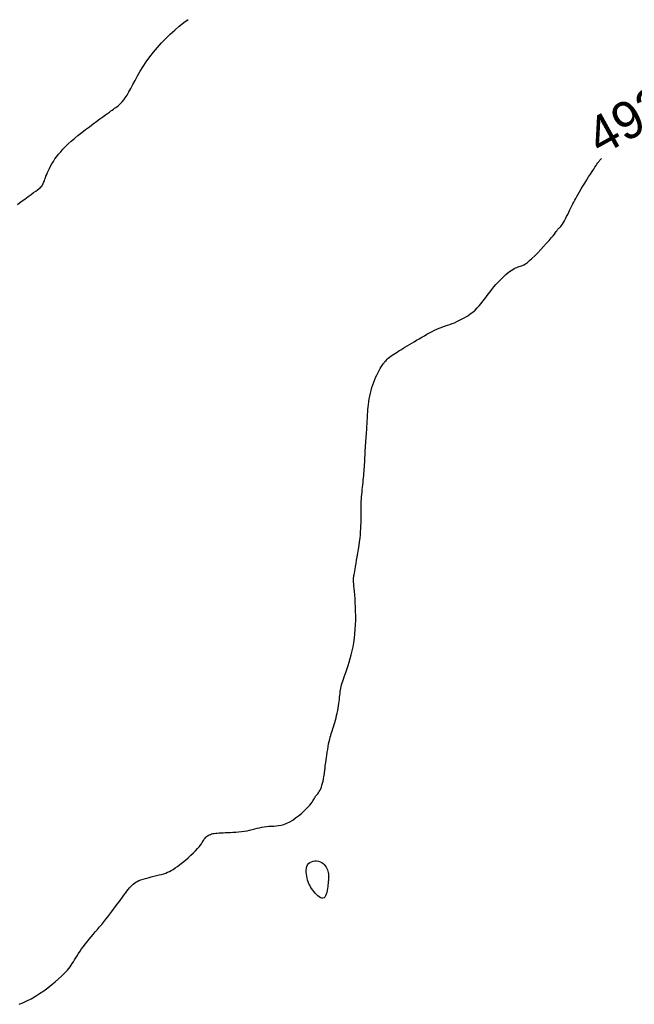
# Model space of a CAD drawing. Header units: millimetres. Extents: x 32690613 to 32693367, y 5343692 to 5344708.
# Tile 503 of 656: x 32692340 to 32692356, y 5344378 to 5344404. Entities that reach past the tile are written whole.
import ezdxf
from ezdxf.enums import TextEntityAlignment as Align

# ---------------------------------------------------------------- set-up
doc = ezdxf.new("R2010")
doc.units = ezdxf.units.MM
doc.header["$LTSCALE"] = 20
doc.layers.add('02-DGM_HL_493.50', color=112, linetype='Continuous')
doc.layers.add('02-DGM_HL_494.00', color=122, linetype='Continuous')

msp = doc.modelspace()

# ---------------------------------------------------------------- linework, layer by layer
at = {"layer": '02-DGM_HL_493.50', "elevation": 493.5, "flags": 128}
msp.add_lwpolyline([(32692339.959, 5344377.872), (32692340.062, 5344377.913), (32692340.17, 5344377.962), (32692340.281, 5344378.019), (32692340.394, 5344378.085), (32692340.507, 5344378.158), (32692340.619, 5344378.236), (32692340.728, 5344378.316), (32692340.831, 5344378.397), (32692340.928, 5344378.476), (32692341.015, 5344378.551), (32692341.091, 5344378.621), (32692341.156, 5344378.682), (32692341.209, 5344378.737), (32692341.254, 5344378.786), (32692341.292, 5344378.832), (32692341.324, 5344378.875), (32692341.353, 5344378.918), (32692341.381, 5344378.962), (32692341.41, 5344379.008), (32692341.44, 5344379.058), (32692341.474, 5344379.112), (32692341.509, 5344379.168), (32692341.547, 5344379.227), (32692341.588, 5344379.288), (32692341.631, 5344379.351), (32692341.677, 5344379.415), (32692341.725, 5344379.479), (32692341.776, 5344379.544), (32692341.829, 5344379.609), (32692341.884, 5344379.674), (32692341.94, 5344379.739), (32692341.996, 5344379.805), (32692342.054, 5344379.871), (32692342.111, 5344379.938), (32692342.168, 5344380.006), (32692342.224, 5344380.075), (32692342.279, 5344380.144), (32692342.333, 5344380.213), (32692342.386, 5344380.282), (32692342.437, 5344380.351), (32692342.488, 5344380.419), (32692342.537, 5344380.486), (32692342.586, 5344380.551), (32692342.632, 5344380.614), (32692342.678, 5344380.676), (32692342.722, 5344380.734), (32692342.764, 5344380.791), (32692342.804, 5344380.844), (32692342.843, 5344380.893), (32692342.879, 5344380.939), (32692342.914, 5344380.981), (32692342.946, 5344381.018), (32692342.977, 5344381.051), (32692343.009, 5344381.081), (32692343.042, 5344381.109), (32692343.078, 5344381.133), (32692343.119, 5344381.156), (32692343.164, 5344381.177), (32692343.217, 5344381.198), (32692343.277, 5344381.217), (32692343.343, 5344381.237), (32692343.414, 5344381.256), (32692343.487, 5344381.275), (32692343.561, 5344381.293), (32692343.634, 5344381.311), (32692343.704, 5344381.328), (32692343.769, 5344381.345), (32692343.828, 5344381.362), (32692343.881, 5344381.38), (32692343.932, 5344381.4), (32692343.981, 5344381.422), (32692344.03, 5344381.448), (32692344.081, 5344381.478), (32692344.136, 5344381.515), (32692344.195, 5344381.558), (32692344.261, 5344381.609), (32692344.332, 5344381.666), (32692344.405, 5344381.727), (32692344.479, 5344381.79), (32692344.551, 5344381.854), (32692344.619, 5344381.917), (32692344.68, 5344381.977), (32692344.733, 5344382.032), (32692344.776, 5344382.081), (32692344.81, 5344382.123), (32692344.836, 5344382.161), (32692344.857, 5344382.194), (32692344.874, 5344382.223), (32692344.888, 5344382.249), (32692344.901, 5344382.273), (32692344.915, 5344382.295), (32692344.931, 5344382.316), (32692344.949, 5344382.336), (32692344.97, 5344382.354), (32692344.993, 5344382.372), (32692345.018, 5344382.387), (32692345.045, 5344382.402), (32692345.075, 5344382.414), (32692345.107, 5344382.425), (32692345.141, 5344382.433), (32692345.178, 5344382.44), (32692345.217, 5344382.446), (32692345.26, 5344382.45), (32692345.307, 5344382.454), (32692345.358, 5344382.456), (32692345.413, 5344382.459), (32692345.473, 5344382.461), (32692345.537, 5344382.464), (32692345.607, 5344382.467), (32692345.679, 5344382.471), (32692345.753, 5344382.476), (32692345.829, 5344382.482), (32692345.905, 5344382.49), (32692345.981, 5344382.5), (32692346.054, 5344382.512), (32692346.125, 5344382.526), (32692346.194, 5344382.542), (32692346.261, 5344382.559), (32692346.326, 5344382.576), (32692346.39, 5344382.592), (32692346.453, 5344382.606), (32692346.516, 5344382.618), (32692346.578, 5344382.627), (32692346.64, 5344382.632), (32692346.703, 5344382.634), (32692346.767, 5344382.636), (32692346.833, 5344382.64), (32692346.9, 5344382.647), (32692346.97, 5344382.66), (32692347.042, 5344382.68), (32692347.117, 5344382.709), (32692347.195, 5344382.748), (32692347.275, 5344382.797), (32692347.355, 5344382.852), (32692347.433, 5344382.911), (32692347.508, 5344382.973), (32692347.577, 5344383.034), (32692347.639, 5344383.093), (32692347.692, 5344383.148), (32692347.735, 5344383.197), (32692347.769, 5344383.24), (32692347.795, 5344383.277), (32692347.816, 5344383.31), (32692347.832, 5344383.339), (32692347.846, 5344383.366), (32692347.859, 5344383.389), (32692347.873, 5344383.411), (32692347.889, 5344383.432), (32692347.907, 5344383.453), (32692347.926, 5344383.475), (32692347.946, 5344383.499), (32692347.967, 5344383.526), (32692347.987, 5344383.556), (32692348.007, 5344383.591), (32692348.026, 5344383.631), (32692348.044, 5344383.677), (32692348.059, 5344383.729), (32692348.074, 5344383.783), (32692348.087, 5344383.839), (32692348.098, 5344383.894), (32692348.108, 5344383.948), (32692348.116, 5344383.998), (32692348.123, 5344384.043), (32692348.129, 5344384.082), (32692348.133, 5344384.116), (32692348.137, 5344384.148), (32692348.14, 5344384.178), (32692348.144, 5344384.211), (32692348.148, 5344384.247), (32692348.153, 5344384.288), (32692348.159, 5344384.337), (32692348.167, 5344384.396), (32692348.176, 5344384.461), (32692348.187, 5344384.533), (32692348.198, 5344384.607), (32692348.211, 5344384.683), (32692348.224, 5344384.758), (32692348.237, 5344384.83), (32692348.251, 5344384.896), (32692348.265, 5344384.956), (32692348.279, 5344385.009), (32692348.293, 5344385.059), (32692348.307, 5344385.105), (32692348.322, 5344385.15), (32692348.337, 5344385.195), (32692348.352, 5344385.242), (32692348.368, 5344385.292), (32692348.385, 5344385.346), (32692348.401, 5344385.404), (32692348.418, 5344385.464), (32692348.435, 5344385.527), (32692348.45, 5344385.592), (32692348.465, 5344385.657), (32692348.479, 5344385.722), (32692348.491, 5344385.785), (32692348.501, 5344385.847), (32692348.509, 5344385.908), (32692348.517, 5344385.966), (32692348.523, 5344386.022), (32692348.529, 5344386.077), (32692348.535, 5344386.129), (32692348.541, 5344386.18), (32692348.547, 5344386.228), (32692348.554, 5344386.274), (32692348.562, 5344386.32), (32692348.572, 5344386.365), (32692348.583, 5344386.411), (32692348.597, 5344386.46), (32692348.612, 5344386.511), (32692348.631, 5344386.566), (32692348.652, 5344386.627), (32692348.676, 5344386.693), (32692348.702, 5344386.766), (32692348.73, 5344386.844), (32692348.759, 5344386.928), (32692348.788, 5344387.017), (32692348.816, 5344387.112), (32692348.843, 5344387.211), (32692348.868, 5344387.315), (32692348.89, 5344387.424), (32692348.909, 5344387.537), (32692348.925, 5344387.654), (32692348.938, 5344387.772), (32692348.948, 5344387.893), (32692348.955, 5344388.014), (32692348.96, 5344388.135), (32692348.961, 5344388.257), (32692348.959, 5344388.376), (32692348.955, 5344388.493), (32692348.949, 5344388.606), (32692348.942, 5344388.713), (32692348.934, 5344388.813), (32692348.926, 5344388.904), (32692348.919, 5344388.984), (32692348.913, 5344389.053), (32692348.908, 5344389.109), (32692348.905, 5344389.153), (32692348.903, 5344389.188), (32692348.902, 5344389.214), (32692348.902, 5344389.234), (32692348.902, 5344389.249), (32692348.903, 5344389.261), (32692348.904, 5344389.272), (32692348.906, 5344389.283), (32692348.908, 5344389.296), (32692348.91, 5344389.313), (32692348.914, 5344389.335), (32692348.918, 5344389.363), (32692348.925, 5344389.399), (32692348.933, 5344389.445), (32692348.943, 5344389.502), (32692348.956, 5344389.571), (32692348.971, 5344389.651), (32692348.986, 5344389.738), (32692349.003, 5344389.833), (32692349.02, 5344389.931), (32692349.036, 5344390.032), (32692349.051, 5344390.132), (32692349.064, 5344390.231), (32692349.076, 5344390.326), (32692349.085, 5344390.417), (32692349.092, 5344390.503), (32692349.097, 5344390.586), (32692349.101, 5344390.664), (32692349.104, 5344390.737), (32692349.106, 5344390.807), (32692349.107, 5344390.871), (32692349.107, 5344390.932), (32692349.107, 5344390.989), (32692349.107, 5344391.043), (32692349.107, 5344391.096), (32692349.107, 5344391.148), (32692349.108, 5344391.201), (32692349.109, 5344391.255), (32692349.111, 5344391.311), (32692349.115, 5344391.37), (32692349.119, 5344391.432), (32692349.124, 5344391.496), (32692349.13, 5344391.561), (32692349.136, 5344391.626), (32692349.142, 5344391.692), (32692349.149, 5344391.757), (32692349.156, 5344391.82), (32692349.162, 5344391.882), (32692349.168, 5344391.943), (32692349.174, 5344392.002), (32692349.18, 5344392.061), (32692349.185, 5344392.119), (32692349.19, 5344392.178), (32692349.194, 5344392.237), (32692349.198, 5344392.298), (32692349.202, 5344392.36), (32692349.206, 5344392.423), (32692349.209, 5344392.487), (32692349.212, 5344392.551), (32692349.215, 5344392.616), (32692349.218, 5344392.681), (32692349.221, 5344392.745), (32692349.225, 5344392.808), (32692349.229, 5344392.87), (32692349.233, 5344392.931), (32692349.238, 5344392.991), (32692349.242, 5344393.049), (32692349.247, 5344393.106), (32692349.251, 5344393.162), (32692349.255, 5344393.216), (32692349.258, 5344393.27), (32692349.262, 5344393.321), (32692349.264, 5344393.373), (32692349.267, 5344393.424), (32692349.27, 5344393.475), (32692349.272, 5344393.528), (32692349.275, 5344393.583), (32692349.279, 5344393.641), (32692349.283, 5344393.702), (32692349.289, 5344393.766), (32692349.295, 5344393.834), (32692349.303, 5344393.905), (32692349.312, 5344393.978), (32692349.323, 5344394.053), (32692349.337, 5344394.128), (32692349.353, 5344394.204), (32692349.372, 5344394.28), (32692349.394, 5344394.355), (32692349.419, 5344394.429), (32692349.445, 5344394.501), (32692349.473, 5344394.571), (32692349.502, 5344394.638), (32692349.531, 5344394.701), (32692349.56, 5344394.76), (32692349.588, 5344394.814), (32692349.615, 5344394.864), (32692349.641, 5344394.908), (32692349.667, 5344394.949), (32692349.692, 5344394.986), (32692349.718, 5344395.02), (32692349.744, 5344395.052), (32692349.772, 5344395.082), (32692349.801, 5344395.11), (32692349.833, 5344395.138), (32692349.866, 5344395.165), (32692349.901, 5344395.192), (32692349.939, 5344395.219), (32692349.979, 5344395.246), (32692350.022, 5344395.274), (32692350.068, 5344395.303), (32692350.116, 5344395.333), (32692350.167, 5344395.365), (32692350.221, 5344395.397), (32692350.277, 5344395.432), (32692350.336, 5344395.467), (32692350.396, 5344395.503), (32692350.459, 5344395.541), (32692350.524, 5344395.58), (32692350.59, 5344395.62), (32692350.658, 5344395.66), (32692350.727, 5344395.701), (32692350.797, 5344395.741), (32692350.866, 5344395.781), (32692350.934, 5344395.818), (32692351.001, 5344395.854), (32692351.066, 5344395.887), (32692351.129, 5344395.916), (32692351.189, 5344395.941), (32692351.248, 5344395.963), (32692351.304, 5344395.983), (32692351.361, 5344396.002), (32692351.418, 5344396.021), (32692351.476, 5344396.041), (32692351.537, 5344396.063), (32692351.601, 5344396.089), (32692351.668, 5344396.118), (32692351.738, 5344396.152), (32692351.81, 5344396.19), (32692351.883, 5344396.231), (32692351.955, 5344396.276), (32692352.025, 5344396.323), (32692352.092, 5344396.374), (32692352.155, 5344396.427), (32692352.213, 5344396.483), (32692352.266, 5344396.541), (32692352.316, 5344396.6), (32692352.364, 5344396.661), (32692352.411, 5344396.724), (32692352.457, 5344396.787), (32692352.504, 5344396.851), (32692352.553, 5344396.915), (32692352.603, 5344396.98), (32692352.656, 5344397.044), (32692352.71, 5344397.106), (32692352.765, 5344397.167), (32692352.82, 5344397.225), (32692352.874, 5344397.28), (32692352.928, 5344397.331), (32692352.979, 5344397.377), (32692353.028, 5344397.418), (32692353.075, 5344397.454), (32692353.12, 5344397.485), (32692353.162, 5344397.512), (32692353.201, 5344397.535), (32692353.238, 5344397.553), (32692353.273, 5344397.568), (32692353.305, 5344397.58), (32692353.335, 5344397.589), (32692353.364, 5344397.597), (32692353.394, 5344397.606), (32692353.425, 5344397.619), (32692353.461, 5344397.637), (32692353.503, 5344397.663), (32692353.551, 5344397.699), (32692353.608, 5344397.747), (32692353.675, 5344397.808), (32692353.749, 5344397.88), (32692353.827, 5344397.959), (32692353.907, 5344398.043), (32692353.987, 5344398.128), (32692354.062, 5344398.211), (32692354.13, 5344398.288), (32692354.189, 5344398.356), (32692354.237, 5344398.413), (32692354.273, 5344398.459), (32692354.301, 5344398.495), (32692354.321, 5344398.524), (32692354.335, 5344398.546), (32692354.346, 5344398.562), (32692354.355, 5344398.575), (32692354.363, 5344398.585), (32692354.372, 5344398.594), (32692354.383, 5344398.603), (32692354.395, 5344398.613), (32692354.409, 5344398.625), (32692354.425, 5344398.641), (32692354.444, 5344398.662), (32692354.464, 5344398.689), (32692354.487, 5344398.723), (32692354.513, 5344398.764), (32692354.54, 5344398.813), (32692354.569, 5344398.866), (32692354.599, 5344398.924), (32692354.629, 5344398.983), (32692354.659, 5344399.043), (32692354.688, 5344399.102), (32692354.716, 5344399.159), (32692354.742, 5344399.211), (32692354.766, 5344399.262), (32692354.791, 5344399.311), (32692354.817, 5344399.36), (32692354.844, 5344399.411), (32692354.874, 5344399.466), (32692354.908, 5344399.525), (32692354.946, 5344399.59), (32692354.99, 5344399.663), (32692355.038, 5344399.741), (32692355.088, 5344399.822), (32692355.139, 5344399.904), (32692355.19, 5344399.984), (32692355.239, 5344400.061), (32692355.285, 5344400.132), (32692355.325, 5344400.195), (32692355.359, 5344400.248), (32692355.388, 5344400.292), (32692355.412, 5344400.328), (32692355.432, 5344400.357), (32692355.449, 5344400.381), (32692355.463, 5344400.401), (32692355.477, 5344400.417), (32692355.49, 5344400.432), (32692355.504, 5344400.447), (32692355.518, 5344400.461), (32692355.533, 5344400.478), (32692355.533, 5344400.478)], dxfattribs=at)
msp.add_lwpolyline([(32692347.661, 5344381.24), (32692347.65, 5344381.293), (32692347.642, 5344381.347), (32692347.638, 5344381.401), (32692347.638, 5344381.455), (32692347.644, 5344381.506), (32692347.656, 5344381.553), (32692347.675, 5344381.595), (32692347.701, 5344381.631), (32692347.735, 5344381.66), (32692347.775, 5344381.681), (32692347.82, 5344381.695), (32692347.868, 5344381.702), (32692347.916, 5344381.703), (32692347.965, 5344381.696), (32692348.011, 5344381.684), (32692348.053, 5344381.664), (32692348.09, 5344381.639), (32692348.121, 5344381.609), (32692348.148, 5344381.575), (32692348.17, 5344381.539), (32692348.188, 5344381.502), (32692348.202, 5344381.465), (32692348.214, 5344381.429), (32692348.222, 5344381.396), (32692348.229, 5344381.367), (32692348.233, 5344381.342), (32692348.236, 5344381.319), (32692348.237, 5344381.3), (32692348.238, 5344381.282), (32692348.237, 5344381.267), (32692348.236, 5344381.253), (32692348.235, 5344381.239), (32692348.234, 5344381.226), (32692348.233, 5344381.213), (32692348.231, 5344381.197), (32692348.23, 5344381.18), (32692348.228, 5344381.158), (32692348.225, 5344381.132), (32692348.222, 5344381.1), (32692348.218, 5344381.062), (32692348.212, 5344381.017), (32692348.206, 5344380.967), (32692348.197, 5344380.915), (32692348.187, 5344380.863), (32692348.174, 5344380.814), (32692348.157, 5344380.771), (32692348.137, 5344380.737), (32692348.113, 5344380.714), (32692348.086, 5344380.705), (32692348.054, 5344380.708), (32692348.02, 5344380.721), (32692347.984, 5344380.744), (32692347.948, 5344380.773), (32692347.911, 5344380.808), (32692347.875, 5344380.846), (32692347.841, 5344380.886), (32692347.81, 5344380.926), (32692347.781, 5344380.967), (32692347.754, 5344381.009), (32692347.731, 5344381.052), (32692347.709, 5344381.096), (32692347.691, 5344381.142), (32692347.674, 5344381.19)], close=True, dxfattribs=at)
at = {"layer": '02-DGM_HL_494.00', "elevation": 494, "flags": 128}
msp.add_lwpolyline([(32692339.918, 5344399.249), (32692340.018, 5344399.324), (32692340.114, 5344399.394), (32692340.202, 5344399.459), (32692340.281, 5344399.516), (32692340.348, 5344399.565), (32692340.404, 5344399.606), (32692340.45, 5344399.64), (32692340.488, 5344399.67), (32692340.519, 5344399.696), (32692340.543, 5344399.719), (32692340.563, 5344399.74), (32692340.579, 5344399.761), (32692340.593, 5344399.783), (32692340.605, 5344399.807), (32692340.616, 5344399.832), (32692340.627, 5344399.86), (32692340.638, 5344399.89), (32692340.649, 5344399.924), (32692340.663, 5344399.962), (32692340.678, 5344400.004), (32692340.697, 5344400.051), (32692340.719, 5344400.102), (32692340.743, 5344400.156), (32692340.771, 5344400.214), (32692340.803, 5344400.274), (32692340.838, 5344400.336), (32692340.877, 5344400.4), (32692340.919, 5344400.464), (32692340.965, 5344400.528), (32692341.016, 5344400.593), (32692341.072, 5344400.659), (32692341.133, 5344400.726), (32692341.2, 5344400.794), (32692341.273, 5344400.865), (32692341.353, 5344400.937), (32692341.44, 5344401.012), (32692341.534, 5344401.09), (32692341.633, 5344401.169), (32692341.736, 5344401.248), (32692341.838, 5344401.326), (32692341.938, 5344401.401), (32692342.034, 5344401.471), (32692342.122, 5344401.535), (32692342.201, 5344401.593), (32692342.268, 5344401.641), (32692342.325, 5344401.682), (32692342.373, 5344401.717), (32692342.414, 5344401.747), (32692342.449, 5344401.773), (32692342.481, 5344401.796), (32692342.512, 5344401.818), (32692342.542, 5344401.839), (32692342.573, 5344401.862), (32692342.606, 5344401.888), (32692342.64, 5344401.917), (32692342.677, 5344401.952), (32692342.715, 5344401.993), (32692342.756, 5344402.043), (32692342.8, 5344402.103), (32692342.845, 5344402.174), (32692342.894, 5344402.257), (32692342.946, 5344402.351), (32692343.001, 5344402.454), (32692343.061, 5344402.566), (32692343.127, 5344402.684), (32692343.198, 5344402.807), (32692343.276, 5344402.933), (32692343.361, 5344403.061), (32692343.454, 5344403.19), (32692343.553, 5344403.318), (32692343.658, 5344403.444), (32692343.769, 5344403.567), (32692343.883, 5344403.687), (32692344.001, 5344403.802), (32692344.12, 5344403.911), (32692344.241, 5344404.013), (32692344.362, 5344404.108), (32692344.482, 5344404.195)], dxfattribs=at)

# ---------------------------------------------------------------- texts
at = {"layer": '02-DGM_HL_493.50'}
msp.add_text('493.47', height=1, rotation=28.9483, dxfattribs=at).set_placement((32692357.051, 5344401.963, 493.5), align=Align.MIDDLE)

doc.saveas('drawing.dxf')
